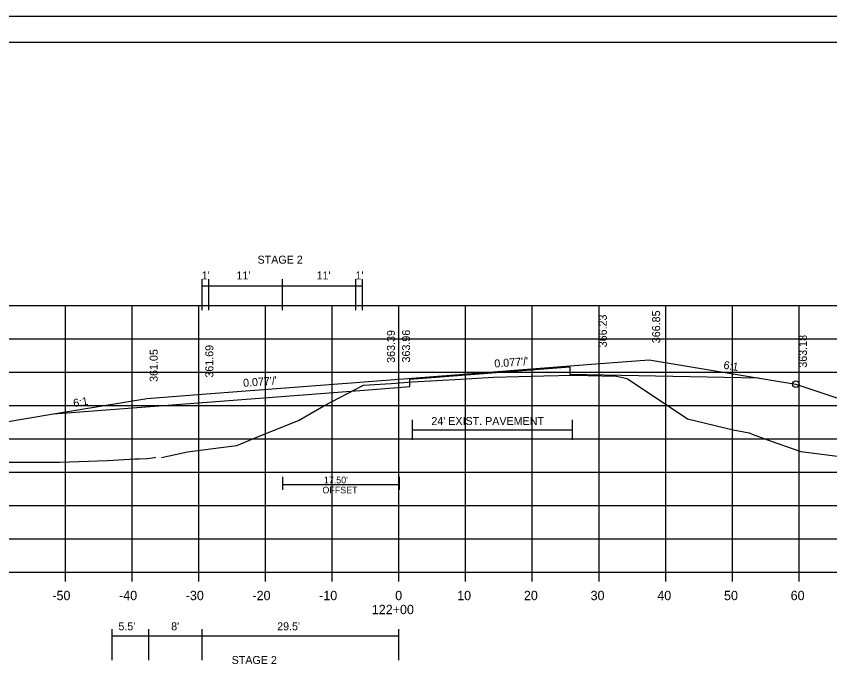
# Model space of a CAD drawing. Extents: x 1374859 to 1376773, y 382242 to 389804.
# Drawn here: x 1376077.2 to 1376199.2, y 384277.4 to 384375.1 of the extents above; entities that cross this region are included whole.
import ezdxf

# ---------------------------------------------------------------- set-up
doc = ezdxf.new("R2010")
doc.units = 0
for name, color, linetype in [('R_Axis', 7, 'Continuous'), ('R_Axis Annot', 7, 'Continuous'), ('R_Border', 7, 'Continuous'), ('R_Border Notes', 7, 'Continuous'), ('R_Draft', 7, 'Continuous'), ('R_Exist Surface', 7, 'Continuous'), ('R_Fin Surface', 7, 'Continuous'), ('R_Grid', 7, 'Continuous'), ('R_MOT', 7, 'Continuous'), ('R_No Plot', 7, 'Continuous'), ('R_Xsect Elev', 7, 'Continuous'), ('R_Xsect Slope', 7, 'Continuous')]:
    doc.layers.add(name, color=color, linetype=linetype)

msp = doc.modelspace()

# ---------------------------------------------------------------- linework, layer by layer
at = {"layer": 'R_Axis'}
for p, q in [((1375994.57, 384291.76), (1376274.57, 384291.76)), ((1376084.57, 384290.36), (1376084.57, 384291.76)), ((1376094.57, 384290.36), (1376094.57, 384291.76)), ((1376104.57, 384290.36), (1376104.57, 384291.76)), ((1376114.57, 384290.36), (1376114.57, 384291.76)), ((1376124.57, 384290.36), (1376124.57, 384291.76)), ((1376134.57, 384290.36), (1376134.57, 384291.76)), ((1376144.57, 384290.36), (1376144.57, 384291.76)), ((1376154.57, 384290.36), (1376154.57, 384291.76)), ((1376164.57, 384290.36), (1376164.57, 384291.76)), ((1376174.57, 384290.36), (1376174.57, 384291.76)), ((1376184.57, 384290.36), (1376184.57, 384291.76)), ((1376194.57, 384290.36), (1376194.57, 384291.76))]:
    msp.add_line(p, q, dxfattribs=at)
at = {"layer": 'R_Border'}
for p, q in [((1375976.57, 384371.22), (1376292.75, 384371.22)), ((1376129.09, 384370.96), (1376129.09, 384370.96)), ((1376129.09, 384370.96), (1376129.09, 384370.96))]:
    msp.add_line(p, q, dxfattribs=at)
at = {"layer": 'R_Border Notes'}
for points in [[(1376136.56, 384314.6), (1376136.56, 384311.6)], [(1376160.57, 384314.6), (1376160.57, 384311.6)], [(1376136.56, 384313.1), (1376160.57, 384313.1)]]:
    msp.add_lwpolyline(points, dxfattribs=at)
at = {"layer": 'R_Exist Surface'}
for points in [[(1376098.97, 384308.95), (1376102.88, 384309.82), (1376107.87, 384310.43), (1376110.28, 384310.77), (1376113.85, 384312.23), (1376119.52, 384314.49), (1376123.3, 384316.69), (1376129.28, 384319.79), (1376133.41, 384320.06), (1376136.56, 384320.3), (1376143.85, 384320.7), (1376148.73, 384320.99), (1376156.31, 384321.19), (1376160.77, 384321.3), (1376165, 384321.2), (1376167.2, 384321.15), (1376168.53, 384320.85), (1376168.83, 384320.77), (1376171.64, 384318.88), (1376177.82, 384314.75), (1376184.69, 384313.12), (1376187.1, 384312.64), (1376187.53, 384312.44), (1376190.37, 384311.41), (1376194.81, 384309.84), (1376211.72, 384307.69)], [(1375994.57, 384308.47), (1376012.79, 384308.52), (1376035.81, 384308.33), (1376044.38, 384308.29), (1376053.21, 384308.28), (1376067.92, 384308.26), (1376079.07, 384308.26), (1376083.71, 384308.24), (1376090.85, 384308.5), (1376095, 384308.76), (1376095.64, 384308.73), (1376096.88, 384308.8), (1376097.56, 384308.88), (1376097.95, 384308.93), (1376098.1, 384308.98)]]:
    msp.add_lwpolyline(points, dxfattribs=at)
at = {"layer": 'R_Fin Surface'}
for points in [[(1376042.16, 384308.3), (1376049.77, 384305.76), (1376055.56, 384307.69), (1376059.6, 384309.04), (1376061.69, 384309.73), (1376075.09, 384314.2), (1376082.79, 384315.48), (1376096.75, 384317.81), (1376105.09, 384318.45), (1376134.59, 384320.72), (1376164.09, 384323), (1376172.09, 384323.61), (1376185.9, 384321.31), (1376194.09, 384319.94), (1376232.03, 384307.29)], [(1376082.79, 384315.48), (1376101.2, 384316.9), (1376130.68, 384319.17), (1376136.18, 384319.59), (1376136.19, 384320.68), (1376160.19, 384322.53), (1376160.2, 384321.44), (1376188.48, 384320.88)]]:
    msp.add_lwpolyline(points, dxfattribs=at)
at = {"layer": 'R_Grid'}
for p, q in [((1375994.57, 384331.76), (1376274.57, 384331.76)), ((1376084.57, 384291.76), (1376084.57, 384331.76)), ((1376094.57, 384291.76), (1376094.57, 384331.76)), ((1376104.57, 384291.76), (1376104.57, 384331.76)), ((1376114.57, 384291.76), (1376114.57, 384331.76)), ((1376124.57, 384291.76), (1376124.57, 384331.76)), ((1376134.57, 384291.76), (1376134.57, 384331.76)), ((1376144.57, 384291.76), (1376144.57, 384331.76)), ((1376154.57, 384291.76), (1376154.57, 384331.76)), ((1376164.57, 384291.76), (1376164.57, 384331.76)), ((1376174.57, 384291.76), (1376174.57, 384331.76)), ((1376184.57, 384291.76), (1376184.57, 384331.76)), ((1376194.57, 384291.76), (1376194.57, 384331.76)), ((1375994.57, 384326.76), (1376274.57, 384326.76)), ((1375994.57, 384321.76), (1376274.57, 384321.76)), ((1375994.57, 384316.76), (1376274.57, 384316.76)), ((1375994.57, 384311.76), (1376274.57, 384311.76)), ((1375994.57, 384306.76), (1376274.57, 384306.76)), ((1375994.57, 384301.76), (1376274.57, 384301.76)), ((1375994.57, 384296.76), (1376274.57, 384296.76)), ((1375994.57, 384291.76), (1376274.57, 384291.76))]:
    msp.add_line(p, q, dxfattribs=at)
at = {"layer": 'R_MOT'}
for p, q in [((1376105.09, 384331.06), (1376105.09, 384335.69)), ((1376105.09, 384334.69), (1376129.09, 384334.69)), ((1376106.09, 384331.06), (1376106.09, 384335.69)), ((1376117.09, 384331.06), (1376117.09, 384335.69)), ((1376128.09, 384331.06), (1376128.09, 384335.69)), ((1376129.09, 384331.06), (1376129.09, 384335.69)), ((1376117.09, 384306.03), (1376117.09, 384304.1)), ((1376134.59, 384306.03), (1376134.59, 384304.1)), ((1376134.59, 384304.85), (1376117.09, 384304.85)), ((1376091.57, 384278.56), (1376091.57, 384283.2)), ((1376091.57, 384282.2), (1376134.57, 384282.2)), ((1376097.07, 384278.56), (1376097.07, 384283.2)), ((1376105.07, 384278.56), (1376105.07, 384283.2)), ((1376134.57, 384278.56), (1376134.57, 384283.2))]:
    msp.add_line(p, q, dxfattribs=at)
at = {"layer": 'R_No Plot'}
msp.add_line((1375964.17, 384375.12), (1376297.5, 384375.12), dxfattribs=at)
for points in [[(1375964.16, 384375.12), (1376297.5, 384375.12), (1376297.5, 384161.78), (1375964.16, 384161.78)], [(1376210.49, 384371.22), (1376210.49, 384361.34), (1376246.22, 384361.34), (1376246.22, 384358.42), (1376269.42, 384358.42), (1376269.42, 384334.09), (1376292.75, 384334.09), (1376292.75, 384165.76), (1375976.57, 384165.76), (1375976.57, 384371.22)]]:
    msp.add_lwpolyline(points, close=True, dxfattribs=at)
msp.add_circle((1376194.09, 384319.94), 0.5, dxfattribs=at)

# ---------------------------------------------------------------- texts
at = {"layer": 'R_Axis Annot'}
for s, p in [('-50', (1376082.61, 384287.56)), ('-40', (1376092.61, 384287.56)), ('-30', (1376102.61, 384287.56)), ('-20', (1376112.61, 384287.56)), ('-10', (1376122.61, 384287.56)), ('0', (1376134.01, 384287.56)), ('10', (1376143.31, 384287.56)), ('20', (1376153.31, 384287.56)), ('30', (1376163.31, 384287.56)), ('40', (1376173.31, 384287.56)), ('50', (1376183.31, 384287.56)), ('60', (1376193.31, 384287.56)), ('122+00', (1376130.51, 384285.46))]:
    msp.add_text(s, height=1.4, dxfattribs=at).set_placement(p)
at = {"layer": 'R_Border Notes'}
msp.add_text("24' EXIST. PAVEMENT", height=1.2, rotation=0, dxfattribs=at).set_placement((1376139.43, 384313.82))
at = {"layer": 'R_Draft'}
for s, p in [("17.50'", (1376123.31, 384305.07)), ('OFFSET', (1376123.1, 384303.57))]:
    msp.add_text(s, height=1, dxfattribs=at).set_placement(p)
at = {"layer": 'R_MOT'}
for p in [(1376113.37, 384338.02), (1376109.49, 384277.99)]:
    msp.add_text('STAGE 2', height=1.2, rotation=0, dxfattribs=at).set_placement(p)
for s, p in [("1'", (1376105, 384335.65)), ("11'", (1376110.21, 384335.65)), ("11'", (1376122.22, 384335.65)), ("1'", (1376128.06, 384335.65)), ("5.5'", (1376092.51, 384283.04)), ("8'", (1376100.42, 384283.04)), ("29.5'", (1376116.31, 384283.04))]:
    msp.add_text(s, height=1.2, dxfattribs=at).set_placement(p)
at = {"layer": 'R_Xsect Elev'}
for s, p in [('366.85', (1376173.74, 384326.09)), ('366.23', (1376165.74, 384325.48)), ('363.39', (1376133.97, 384323.15)), ('363.96', (1376136.24, 384323.2)), ('363.18', (1376195.74, 384322.42)), ('361.05', (1376098.4, 384320.29)), ('361.69', (1376106.74, 384320.93))]:
    msp.add_text(s, height=1.2, rotation=90, dxfattribs=at).set_placement(p)
at = {"layer": 'R_Xsect Slope'}
for s, rotation, p in [("0.077'/'", 4.4031, (1376148.92, 384322.43)), ('6:1', 350.5358, (1376183.17, 384322.27)), ("0.077'/'", 4.4031, (1376111.25, 384319.53)), ('6:1', 9.4642, (1376085.83, 384316.5))]:
    msp.add_text(s, height=1.2, rotation=rotation, dxfattribs=at).set_placement(p)

doc.saveas('drawing.dxf')
